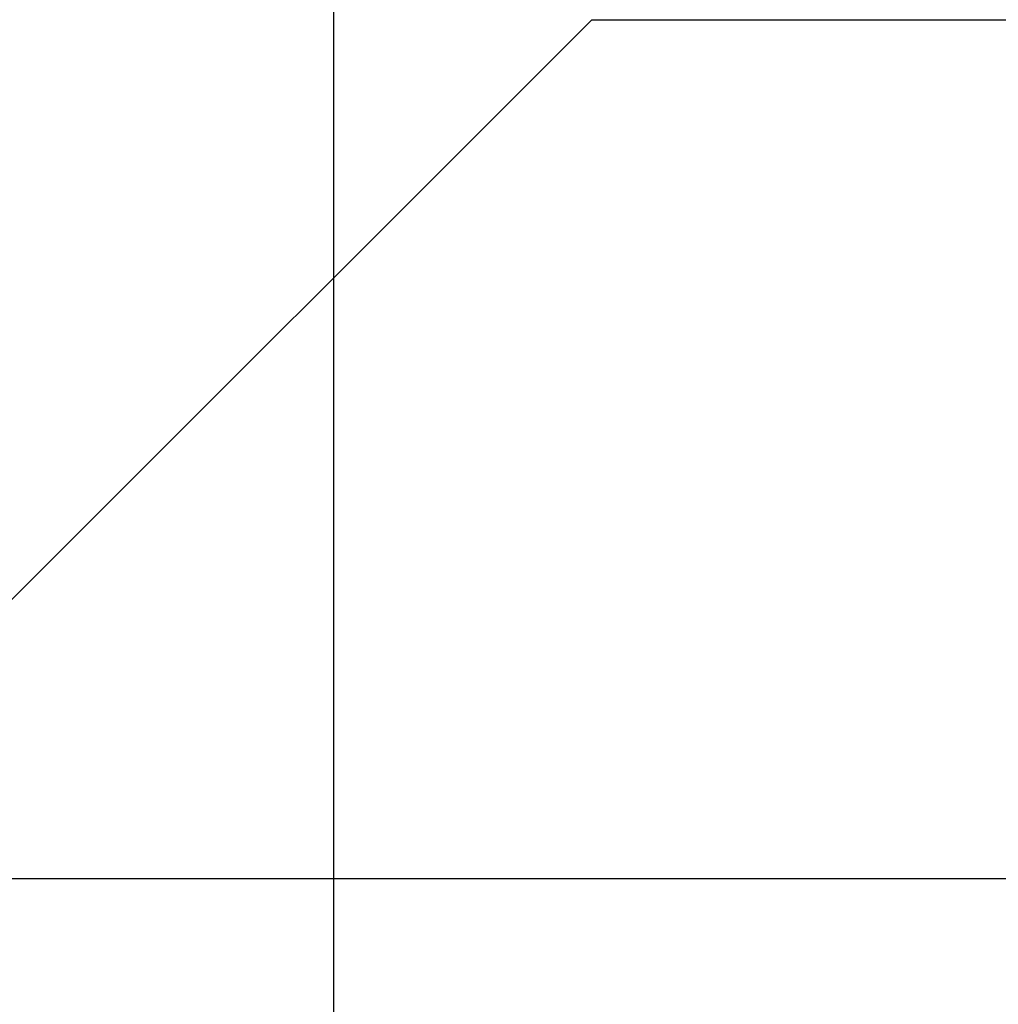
# Model space of a CAD drawing. Header units: centimetres. Extents: x -15121 to 30567, y -60641 to 0.
# Tile 498 of 656: x 1080.67 to 1080.784, y -23150.597 to -23150.483. Entities that reach past the tile are written whole.
import ezdxf
from ezdxf.lldxf.tags import DXFTag

# ---------------------------------------------------------------- set-up
doc = ezdxf.new("R2010")
doc.units = ezdxf.units.CM
doc.header["$LTSCALE"] = 60
for name, color, linetype in [('AIKA rzut sufitu wymiarowanie lobby', 7, 'Continuous'), ('CrossSectionsGlass', 4, 'Continuous'), ('CrossSectionsProfils', 7, 'Continuous')]:
    doc.layers.add(name, color=color, linetype=linetype)
doc.styles.add('wymiar', font='txt.shx', dxfattribs={"width": 0.6})
tags = doc.linetypes.add('KRE-DR', pattern=[0.1, 0.06, -0.04]).pattern_tags.tags
tags[6:7] = [DXFTag(74, 4), DXFTag(75, 0), DXFTag(340, '0'), DXFTag(46, 1.0), DXFTag(50, 0.0), DXFTag(44, 0.0), DXFTag(45, 0.0)]
tags[4:5] = [DXFTag(74, 4), DXFTag(75, 0), DXFTag(340, '0'), DXFTag(46, 1.0), DXFTag(50, 0.0), DXFTag(44, 0.0), DXFTag(45, 0.0)]
doc.dimstyles.new('Dwudziestka', dxfattribs={"dimtxt": 7, "dimasz": 0.7, "dimexe": 5, "dimexo": 0, "dimgap": 2.5, "dimtad": 1, "dimtoh": 1, "dimdec": 3, "dimrnd": 0.5, "dimdsep": 46, "dimtxsty": 'wymiar', "dimblk": 'znacznik', "dimcen": 0, "dimdle": 5, "dimse1": 1, "dimse2": 1, "dimclrd": 256, "dimclre": 256, "dimclrt": 256, "dimadec": 0, "dimazin": 0, "dimtfac": 0.4, "dimtdec": 3, "dimtix": 1, "dimtofl": 0, "dimtmove": 2, "dimatfit": 3, "dimldrblk": 'znacznik', "dimfxl": 1, "dimtolj": 1, "dimarcsym": 0})

# ---------------------------------------------------------------- blocks, each defined once
blk = doc.blocks.new('K51_8478_X', base_point=(-7895.1152, 2506.4072))
at = {"layer": 'CrossSectionsProfils', "flags": 128}
for points in [[(-7811.1189, 2502.4072), (-7810.1189, 2501.4072), (-7808.1189, 2501.4072), (-7808.1189, 2506.1572), (-7808.3689, 2506.4072), (-7874.1191, 2506.4072)], [(-7834.119, 2504.6072), (-7819.6189, 2504.8072), (-7819.6189, 2504.6072), (-7818.1189, 2504.6072), (-7818.1189, 2502.4072), (-7819.6189, 2502.4072), (-7819.6189, 2501.4072), (-7816.1197, 2501.4072), (-7815.1197, 2502.4072), (-7816.9189, 2502.4072), (-7816.9189, 2505.2072), (-7814.3689, 2505.2072), (-7814.3689, 2505.0822), (-7814.2439, 2504.9572), (-7813.4939, 2504.9572), (-7813.3689, 2505.0822), (-7813.3689, 2505.2072), (-7812.3689, 2505.2072), (-7812.2189, 2505.0072), (-7812.0189, 2505.0072), (-7811.8689, 2505.2072), (-7809.3189, 2505.2072), (-7809.3189, 2502.4072), (-7811.1189, 2502.4072)]]:
    blk.add_lwpolyline(points, dxfattribs=at)
blk = doc.blocks.new('znacznik')
at = {"color": 0}
for points in [[(0, -5), (0, 5)], [(-4, 0), (4, 0)]]:
    blk.add_lwpolyline(points, dxfattribs=at)
at = {"color": 1}
blk.add_lwpolyline([(-2.12132, -2.12132), (2.12132, 2.12132)], dxfattribs=at)
blk = doc.blocks.new('*D7253')
at = {"layer": 'AIKA rzut sufitu wymiarowanie lobby', "lineweight": -2, "transparency": 16777216}
blk.add_line((970.46844, -23167.85278), (1342.58803, -23167.85278), dxfattribs=at)
at = {"layer": 'Defpoints', "color": 0, "transparency": 16777216}
for p in [(969.76844, -23147.52154), (1343.28803, -23147.52154), (1343.28803, -23167.85278)]:
    blk.add_point(p, dxfattribs=at)
at = {"layer": 'AIKA rzut sufitu wymiarowanie lobby', "lineweight": -2, "transparency": 16777216, "xscale": 0.7, "yscale": 0.7, "zscale": 0.7, "rotation": 180}
blk.add_blockref('znacznik', (969.76844, -23167.85278), dxfattribs=at)
at = {"layer": 'AIKA rzut sufitu wymiarowanie lobby', "lineweight": -2, "transparency": 16777216, "xscale": 0.7, "yscale": 0.7, "zscale": 0.7}
blk.add_blockref('znacznik', (1343.28803, -23167.85278), dxfattribs=at)
at = {"layer": 'AIKA rzut sufitu wymiarowanie lobby', "transparency": 16777216, "insert": (1156.52823, -23161.85278), "char_height": 7, "attachment_point": 5, "style": 'wymiar'}
blk.add_mtext('\\A1;373.5', dxfattribs=at)

msp = doc.modelspace()

# ---------------------------------------------------------------- linework, layer by layer
at = {"layer": 'CrossSectionsGlass', "color": 8, "linetype": 'KRE-DR', "ltscale": 0.2, "flags": 128}
msp.add_lwpolyline([(1080.78671, -23150.15212), (1080.78671, -23150.82212), (1080.70671, -23150.82212), (1080.70671, -23150.15212), (1080.78671, -23150.15212)], dxfattribs=at)

# ---------------------------------------------------------------- block references
at = {"layer": 'CrossSectionsProfils', "xscale": 0.1, "yscale": -0.1, "zscale": 0.1}
msp.add_blockref('K51_8478_X', (1072.23709, -23150.98278), dxfattribs=at)

# ---------------------------------------------------------------- dimensions: what is measured, and where the dimension line sits
at = {"layer": 'AIKA rzut sufitu wymiarowanie lobby', "color": 2}
dim = msp.add_linear_dim(base=(1343.28803, -23167.85278), p1=(969.76844, -23147.52154), p2=(1343.28803, -23147.52154), dimstyle='Dwudziestka', dxfattribs=at)
dim.commit()
dim.dimension.update_dxf_attribs({"geometry": '*D7253', "text_midpoint": (1156.52823, -23161.85278)})

doc.saveas('drawing.dxf')
